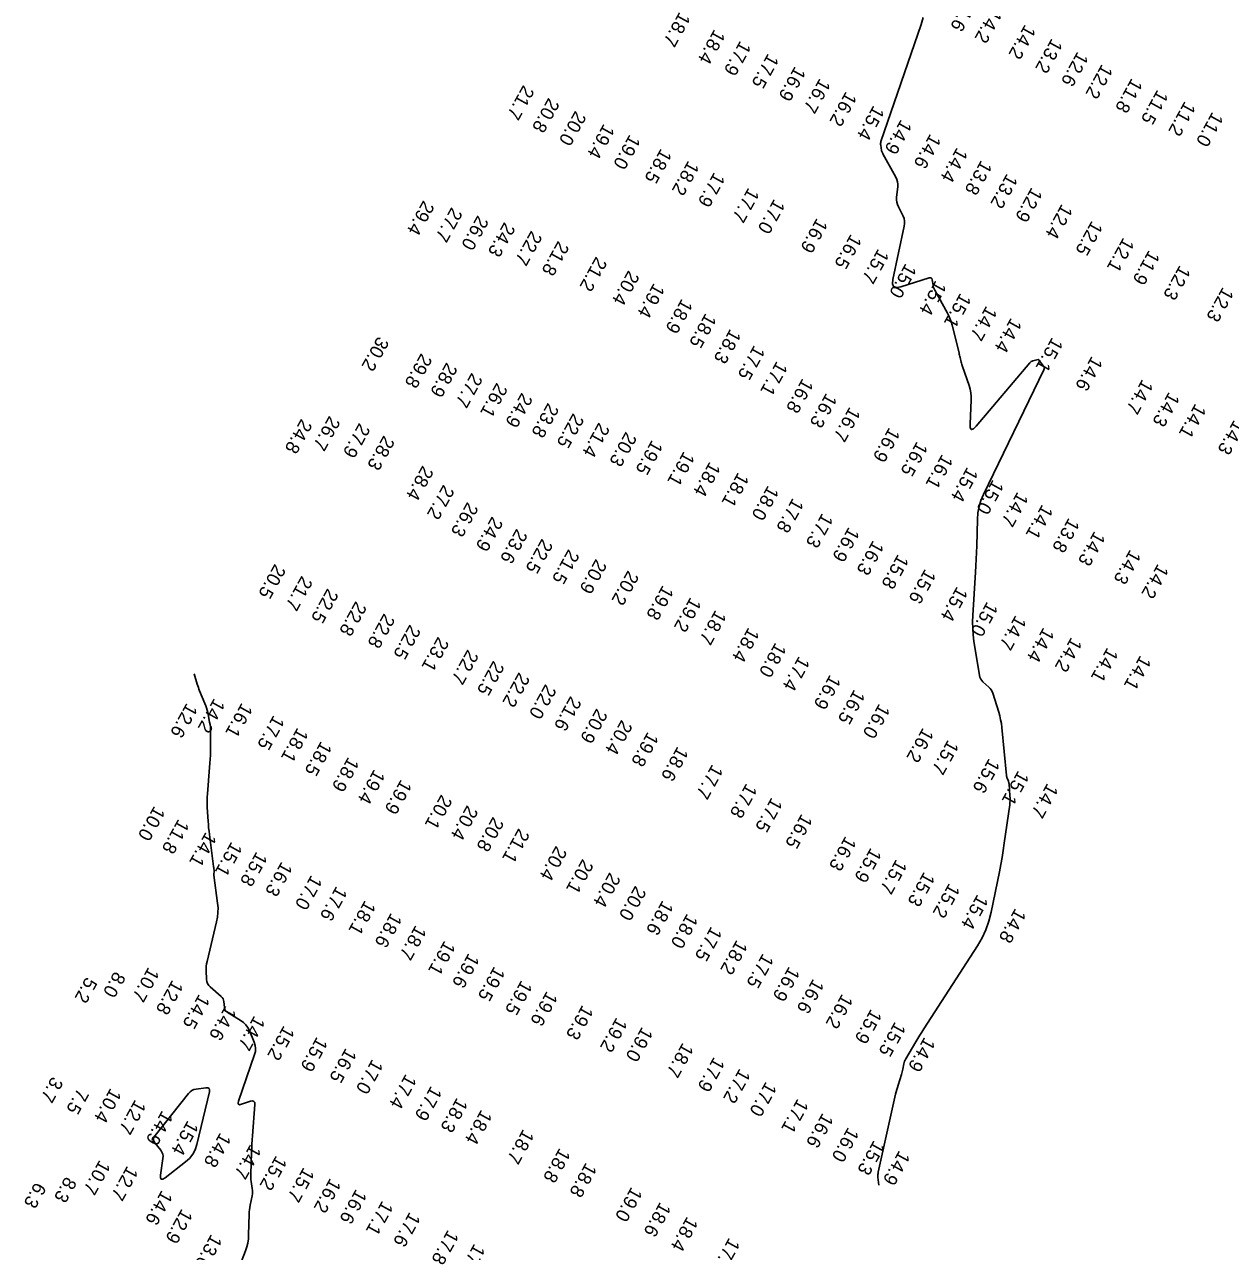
# Model space of a CAD drawing. Extents: x 988130 to 1132882, y 654656 to 841453.
# Drawn here: x 1052486.1 to 1052934.5, y 750797 to 751253.2 of the extents above; entities that cross this region are included whole.
import ezdxf

# ---------------------------------------------------------------- set-up
doc = ezdxf.new("R2010")
doc.units = 0
doc.layers.add('V-TOPO-MAJR', color=7, linetype='Continuous')
doc.layers.add('V-TOPO-SOUN', color=7, linetype='Continuous')

msp = doc.modelspace()

# ---------------------------------------------------------------- linework, layer by layer
at = {"layer": 'V-TOPO-MAJR'}
for points in [[(1052820.21, 751255.76), (1052819.46, 751253.17), (1052804.53, 751209.7), (1052804.44, 751209.36), (1052804.39, 751209.01), (1052804.38, 751208.65), (1052804.42, 751208.29), (1052804.74, 751206.36), (1052804.76, 751206.25), (1052804.79, 751206.14), (1052804.83, 751206.03), (1052804.87, 751205.93), (1052805.07, 751205.51), (1052805.12, 751205.41), (1052805.18, 751205.31), (1052805.23, 751205.21), (1052805.28, 751205.1), (1052810.04, 751196.47), (1052810.44, 751195.61), (1052810.69, 751194.72), (1052810.8, 751193.81), (1052810.77, 751192.86), (1052810.36, 751189.02), (1052810.33, 751188.07), (1052810.42, 751187.14), (1052810.66, 751186.24), (1052811.02, 751185.37), (1052812.76, 751181.9), (1052813.11, 751181.03), (1052813.3, 751180.13), (1052813.34, 751179.22), (1052813.21, 751178.28), (1052808.93, 751158.43), (1052808.8, 751156.78), (1052809.25, 751155.78), (1052810.29, 751155.41), (1052811.92, 751155.7), (1052822.49, 751159.01), (1052822.92, 751159.08), (1052823.25, 751158.99), (1052823.47, 751158.74), (1052823.59, 751158.32), (1052823.88, 751156.34), (1052823.98, 751155.86), (1052824.11, 751155.38), (1052824.29, 751154.92), (1052824.51, 751154.48), (1052829.25, 751145.91), (1052829.28, 751145.84), (1052829.32, 751145.78), (1052829.36, 751145.71), (1052829.39, 751145.64), (1052829.54, 751145.36), (1052829.58, 751145.29), (1052829.61, 751145.22), (1052829.64, 751145.15), (1052829.67, 751145.08), (1052830.52, 751142.99), (1052830.66, 751142.61), (1052830.79, 751142.23), (1052830.91, 751141.85), (1052831.01, 751141.46), (1052833.55, 751131.1), (1052833.66, 751130.68), (1052833.76, 751130.25), (1052833.86, 751129.82), (1052833.96, 751129.4), (1052834.34, 751127.69), (1052834.45, 751127.27), (1052834.56, 751126.84), (1052834.69, 751126.42), (1052834.82, 751126.01), (1052837.28, 751118.95), (1052837.67, 751117.63), (1052837.93, 751116.29), (1052838.06, 751114.93), (1052838.06, 751113.55), (1052837.66, 751104.78), (1052837.74, 751103.28), (1052838.15, 751102.63), (1052838.89, 751102.83), (1052839.97, 751103.87), (1052859.9, 751127.47), (1052860.14, 751127.71), (1052860.41, 751127.91), (1052860.71, 751128.06), (1052861.04, 751128.16), (1052862.98, 751128.61), (1052863.04, 751128.61), (1052863.09, 751128.6), (1052863.14, 751128.57), (1052863.19, 751128.53), (1052863.34, 751128.31), (1052863.38, 751128.26), (1052863.42, 751128.21), (1052863.46, 751128.15), (1052863.51, 751128.1), (1052864.97, 751126.23), (1052865.17, 751125.9), (1052865.27, 751125.55), (1052865.25, 751125.19), (1052865.12, 751124.82), (1052842.65, 751078.51), (1052841.7, 751076.27), (1052841.01, 751073.97), (1052840.57, 751071.6), (1052840.38, 751069.18), (1052840.14, 751059.35), (1052840.07, 751056.9), (1052839.97, 751054.44), (1052839.85, 751051.99), (1052839.7, 751049.53), (1052838.67, 751033.48), (1052838.58, 751031.09), (1052838.63, 751028.7), (1052838.81, 751026.33), (1052839.12, 751023.95), (1052841.17, 751011.17), (1052841.34, 751010.49), (1052841.61, 751009.86), (1052841.98, 751009.3), (1052842.46, 751008.79), (1052844.59, 751006.86), (1052845.08, 751006.36), (1052845.49, 751005.8), (1052845.83, 751005.19), (1052846.08, 751004.54), (1052848.3, 750997.55), (1052848.71, 750996.15), (1052849.03, 750994.73), (1052849.29, 750993.3), (1052849.47, 750991.86), (1052851.21, 750974.05), (1052851.24, 750973.78), (1052851.3, 750973.5), (1052851.38, 750973.23), (1052851.47, 750972.97), (1052851.9, 750971.92), (1052851.99, 750971.66), (1052852.07, 750971.39), (1052852.12, 750971.11), (1052852.15, 750970.83), (1052852.5, 750966.39), (1052852.54, 750965.55), (1052852.54, 750964.72), (1052852.49, 750963.89), (1052852.39, 750963.06), (1052850.37, 750948.78), (1052849.97, 750946.13), (1052849.54, 750943.49), (1052849.06, 750940.85), (1052848.55, 750938.22), (1052845.51, 750923.18), (1052844.67, 750919.86), (1052843.54, 750916.66), (1052842.12, 750913.58), (1052840.4, 750910.62), (1052820.51, 750879.79), (1052819.76, 750878.6), (1052819.01, 750877.41), (1052818.27, 750876.22), (1052817.55, 750875.01), (1052813.75, 750868.64), (1052813.51, 750868.2), (1052813.31, 750867.74), (1052813.15, 750867.26), (1052813.04, 750866.77), (1052812.66, 750864.77), (1052812.56, 750864.27), (1052812.44, 750863.78), (1052812.31, 750863.29), (1052812.16, 750862.8), (1052810.88, 750858.86), (1052810.62, 750858.04), (1052810.39, 750857.21), (1052810.17, 750856.38), (1052809.97, 750855.54), (1052803.53, 750826.56), (1052803.45, 750826.07), (1052803.4, 750825.59), (1052803.39, 750825.1), (1052803.42, 750824.61), (1052803.7, 750821.66)], [(1052564, 750786.36), (1052568.22, 750797.23), (1052568.72, 750798.69), (1052569.08, 750800.17), (1052569.31, 750801.69), (1052569.42, 750803.23), (1052569.59, 750810.88), (1052569.63, 750811.71), (1052569.7, 750812.54), (1052569.81, 750813.36), (1052569.96, 750814.18), (1052570.7, 750817.76), (1052570.81, 750818.42), (1052570.86, 750819.08), (1052570.85, 750819.75), (1052570.77, 750820.41), (1052570.37, 750823.08), (1052570.28, 750823.75), (1052570.23, 750824.42), (1052570.21, 750825.09), (1052570.21, 750825.76), (1052570.5, 750833.8), (1052570.56, 750835.36), (1052570.64, 750836.92), (1052570.74, 750838.48), (1052570.85, 750840.05), (1052571.74, 750851.62), (1052571.69, 750852.37), (1052571.41, 750852.82), (1052570.9, 750852.99), (1052570.16, 750852.85), (1052566.74, 750851.73), (1052566.03, 750851.6), (1052565.61, 750851.74), (1052565.47, 750852.17), (1052565.62, 750852.88), (1052571.65, 750870.22), (1052571.94, 750871.37), (1052572.02, 750872.52), (1052571.87, 750873.66), (1052571.5, 750874.8), (1052569.57, 750879.37), (1052569.04, 750880.41), (1052568.37, 750881.34), (1052567.56, 750882.14), (1052566.61, 750882.83), (1052561.47, 750885.99), (1052561.04, 750886.32), (1052560.72, 750886.72), (1052560.51, 750887.18), (1052560.4, 750887.71), (1052560.2, 750889.96), (1052560.1, 750890.5), (1052559.91, 750890.99), (1052559.62, 750891.44), (1052559.24, 750891.83), (1052555.14, 750895.37), (1052554.58, 750895.95), (1052554.17, 750896.61), (1052553.9, 750897.34), (1052553.79, 750898.14), (1052553.64, 750901.48), (1052553.63, 750902.32), (1052553.68, 750903.15), (1052553.79, 750903.97), (1052553.95, 750904.79), (1052557.53, 750919.56), (1052557.86, 750921.3), (1052558.03, 750923.05), (1052558.04, 750924.81), (1052557.88, 750926.58), (1052556.47, 750936.91), (1052556.45, 750937.06), (1052556.45, 750937.2), (1052556.46, 750937.35), (1052556.49, 750937.5), (1052556.62, 750938.09), (1052556.64, 750938.23), (1052556.65, 750938.38), (1052556.64, 750938.53), (1052556.63, 750938.68), (1052556.49, 750939.44), (1052556.46, 750939.62), (1052556.43, 750939.8), (1052556.4, 750939.98), (1052556.38, 750940.16), (1052554.84, 750952.03), (1052554.69, 750953.28), (1052554.55, 750954.54), (1052554.44, 750955.8), (1052554.35, 750957.07), (1052554.02, 750962.12), (1052553.96, 750963.39), (1052553.95, 750964.65), (1052553.99, 750965.91), (1052554.07, 750967.18), (1052554.93, 750977.02), (1052555.05, 750978.52), (1052555.13, 750980.03), (1052555.19, 750981.53), (1052555.21, 750983.03), (1052555.27, 750990.26), (1052555.25, 750991.16), (1052555.19, 750992.05), (1052555.07, 750992.94), (1052554.92, 750993.83), (1052554.19, 750997.36), (1052553.98, 750998.23), (1052553.74, 750999.09), (1052553.46, 750999.95), (1052553.14, 751000.78), (1052551.2, 751005.49), (1052550.96, 751006.11), (1052550.73, 751006.73), (1052550.51, 751007.36), (1052550.31, 751007.99), (1052549.13, 751011.8)]]:
    msp.add_lwpolyline(points, dxfattribs=at)
msp.add_lwpolyline([(1052548.33, 750856.86), (1052547.64, 750856.38), (1052547.04, 750855.75), (1052534.61, 750840.13), (1052534.2, 750839.46), (1052534.07, 750838.78), (1052534.2, 750838.09), (1052534.6, 750837.41), (1052536.73, 750834.68), (1052537.19, 750833.97), (1052537.47, 750833.22), (1052537.6, 750832.43), (1052537.56, 750831.6), (1052536.68, 750825.45), (1052536.64, 750824.41), (1052536.92, 750823.89), (1052537.5, 750823.91), (1052538.39, 750824.45), (1052545.97, 750830.31), (1052547.44, 750831.64), (1052548.62, 750833.16), (1052549.52, 750834.87), (1052550.14, 750836.76), (1052554.85, 750856.32), (1052554.93, 750857.07), (1052554.72, 750857.57), (1052554.25, 750857.82), (1052553.49, 750857.83), (1052549.94, 750857.38), (1052549.09, 750857.19)], close=True, dxfattribs=at)

# ---------------------------------------------------------------- texts
at = {"layer": 'V-TOPO-SOUN'}
for s, p in [('14.6 ', (1052836.46, 751263.84)), ('14.2 ', (1052845.5, 751259.48)), ('18.7 ', (1052729.64, 751258.15)), ('18.4 ', (1052742.6, 751251.7)), ('14.2 ', (1052858.09, 751253.48)), ('17.9 ', (1052752.21, 751247.41)), ('13.2 ', (1052868.03, 751248.29)), ('17.5 ', (1052762.55, 751242.68)), ('12.6 ', (1052877.64, 751243.4)), ('16.9 ', (1052772.55, 751237.92)), ('12.2 ', (1052886.71, 751238.75)), ('21.7 ', (1052671.57, 751230.96)), ('16.7 ', (1052781.77, 751233.45)), ('11.8 ', (1052897.77, 751233.52)), ('16.2 ', (1052791.52, 751228.55)), ('11.5 ', (1052907.33, 751229.23)), ('20.8 ', (1052680.94, 751226.2)), ('15.4 ', (1052801.78, 751223.39)), ('11.2 ', (1052917.51, 751224.93)), ('20.0 ', (1052690.9, 751221.38)), ('14.9 ', (1052812, 751218.17)), ('11.0 ', (1052927.79, 751221)), ('19.4 ', (1052701.48, 751216.55)), ('14.6 ', (1052822.85, 751212.83)), ('19.0 ', (1052711.1, 751212.57)), ('18.5 ', (1052722.74, 751207.34)), ('14.4 ', (1052832.8, 751207.74)), ('18.2 ', (1052732.91, 751202.86)), ('13.8 ', (1052841.82, 751203.02)), ('17.9 ', (1052742.53, 751198.54)), ('13.2 ', (1052851.37, 751198.02)), ('17.7 ', (1052755.27, 751192.8)), ('12.9 ', (1052860.56, 751192.93)), ('29.4 ', (1052634.41, 751188.06)), ('27.7 ', (1052644.87, 751185.52)), ('17.0 ', (1052764.83, 751188.61)), ('12.4 ', (1052871.78, 751186.74)), ('26.0 ', (1052654.6, 751182.52)), ('16.9 ', (1052780.7, 751181.47)), ('24.3 ', (1052664.51, 751179.98)), ('22.7 ', (1052674.51, 751176.82)), ('12.5 ', (1052882.96, 751180.52)), ('21.8 ', (1052684.52, 751173)), ('16.5 ', (1052793.34, 751175.55)), ('12.1 ', (1052894.68, 751174.26)), ('21.2 ', (1052698.63, 751167.17)), ('15.7 ', (1052803.51, 751170.11)), ('11.9 ', (1052904.2, 751169.6)), ('15.0 ', (1052813.74, 751164.69)), ('12.3 ', (1052915.63, 751163.96)), ('20.4 ', (1052710.66, 751162.06)), ('15.4 ', (1052824.87, 751158.34)), ('19.4 ', (1052720.11, 751157.32)), ('15.1 ', (1052834.07, 751153.64)), ('12.3 ', (1052931.66, 751155.85)), ('18.9 ', (1052730.5, 751151.53)), ('18.5 ', (1052739.35, 751146.15)), ('14.7 ', (1052843.72, 751148.85)), ('14.4 ', (1052852.89, 751144.42)), ('18.3 ', (1052748.49, 751140.31)), ('30.2 ', (1052617.53, 751137.54)), ('15.1 ', (1052868.2, 751137.17)), ('29.8 ', (1052633.59, 751131.24)), ('17.5 ', (1052757.41, 751134.25)), ('28.9 ', (1052643.02, 751127.83)), ('17.1 ', (1052765.8, 751128.31)), ('14.6 ', (1052882.94, 751130.19)), ('27.7 ', (1052652.36, 751123.96)), ('16.8 ', (1052775.39, 751121.92)), ('14.7 ', (1052901.73, 751121.57)), ('26.1 ', (1052661.66, 751120.27)), ('24.9 ', (1052670.97, 751116.58)), ('23.8 ', (1052680.73, 751112.78)), ('16.3 ', (1052784.2, 751116.45)), ('14.3 ', (1052911.61, 751116.85)), ('14.1 ', (1052921.44, 751112.53)), ('26.7 ', (1052599.43, 751107.96)), ('22.5 ', (1052690.08, 751108.93)), ('16.7 ', (1052792.89, 751111.3)), ('24.8 ', (1052589.01, 751106.86)), ('27.9 ', (1052610.56, 751105.3)), ('21.4 ', (1052699.62, 751105.49)), ('16.9 ', (1052807.62, 751103.68)), ('14.3 ', (1052935.83, 751106.45)), ('28.3 ', (1052619.66, 751100.67)), ('20.3 ', (1052709.69, 751102.07)), ('19.5 ', (1052719.41, 751099.01)), ('19.1 ', (1052731.25, 751094.78)), ('16.5 ', (1052817.93, 751098.46)), ('28.4 ', (1052634.12, 751089.48)), ('18.4 ', (1052740.86, 751090.93)), ('16.1 ', (1052827.28, 751093.72)), ('18.1 ', (1052751.43, 751086.95)), ('15.4 ', (1052836.64, 751088.94)), ('27.2 ', (1052641.86, 751082.38)), ('18.0 ', (1052762.55, 751082.07)), ('15.0 ', (1052846.16, 751084.29)), ('26.3 ', (1052650.77, 751075.93)), ('17.8 ', (1052771.77, 751077.43)), ('14.7 ', (1052855.32, 751079.72)), ('17.3 ', (1052782.73, 751071.82)), ('14.1 ', (1052864.5, 751075.02)), ('24.9 ', (1052659.94, 751070.55)), ('13.8 ', (1052874.36, 751070.04)), ('23.6 ', (1052669.06, 751065.99)), ('22.5 ', (1052678.49, 751062.3)), ('16.9 ', (1052792.55, 751066.62)), ('14.3 ', (1052883.93, 751065.1)), ('21.5 ', (1052688.35, 751058.37)), ('16.3 ', (1052801.61, 751061.66)), ('14.3 ', (1052897.18, 751058.26)), ('20.9 ', (1052698.55, 751054.75)), ('15.8 ', (1052810.87, 751056.52)), ('20.5 ', (1052579.16, 751052.9)), ('21.7 ', (1052589.16, 751048.48)), ('20.2 ', (1052710.47, 751050.48)), ('15.6 ', (1052820.95, 751051.06)), ('14.2 ', (1052907.5, 751052.95)), ('22.5 ', (1052598.76, 751043.82)), ('19.8 ', (1052723.42, 751044.98)), ('15.4 ', (1052832.82, 751044.53)), ('19.2 ', (1052733.7, 751040.52)), ('22.8 ', (1052609.26, 751039.05)), ('18.7 ', (1052743.03, 751035.82)), ('15.0 ', (1052844.02, 751038.89)), ('22.8 ', (1052619.77, 751034.5)), ('22.5 ', (1052629.34, 751030.37)), ('14.7 ', (1052854.6, 751033.84)), ('23.1 ', (1052639.86, 751025.83)), ('18.4 ', (1052755.3, 751029.32)), ('14.4 ', (1052864.96, 751029.3)), ('22.7 ', (1052650.86, 751021.08)), ('18.0 ', (1052765.32, 751023.69)), ('14.2 ', (1052875.3, 751025.66)), ('14.1 ', (1052888.73, 751021.86)), ('22.5 ', (1052660.43, 751016.94)), ('17.4 ', (1052774.07, 751018.64)), ('14.1 ', (1052900.98, 751018.92)), ('22.2 ', (1052669.92, 751012.6)), ('22.0 ', (1052679.79, 751008.22)), ('16.9 ', (1052785.6, 751011.75)), ('14.2 ', (1052556.62, 751002.98)), ('21.6 ', (1052689.11, 751003.77)), ('16.5 ', (1052794.62, 751006.26)), ('12.6 ', (1052546.41, 751001.22)), ('16.1 ', (1052566.88, 751001.28)), ('20.9 ', (1052698.81, 750999.16)), ('16.0 ', (1052803.88, 751000.97)), ('17.5 ', (1052578.74, 750996.71)), ('20.4 ', (1052708.08, 750994.94)), ('18.1 ', (1052587.6, 750992.04)), ('19.8 ', (1052717.84, 750990.48)), ('16.2 ', (1052820.14, 750992.01)), ('18.5 ', (1052596.37, 750987.03)), ('18.6 ', (1052728.92, 750985.07)), ('15.7 ', (1052829.46, 750987.54)), ('18.9 ', (1052606.48, 750981.14)), ('15.6 ', (1052844.73, 750980.63)), ('19.4 ', (1052616.13, 750976.57)), ('17.7 ', (1052741.82, 750978.4)), ('15.1 ', (1052855.58, 750976.09)), ('19.9 ', (1052626.08, 750972.77)), ('17.8 ', (1052754.49, 750971.32)), ('14.7 ', (1052866.42, 750971.39)), ('20.1 ', (1052641.06, 750967.17)), ('10.0 ', (1052534.36, 750962.94)), ('20.4 ', (1052650.69, 750963.2)), ('17.5 ', (1052763.89, 750966.1)), ('11.8 ', (1052543.31, 750958.06)), ('20.8 ', (1052660.29, 750958.88)), ('16.5 ', (1052775.05, 750960.03)), ('14.1 ', (1052553.49, 750953.23)), ('21.1 ', (1052669.83, 750954.61)), ('15.1 ', (1052563.04, 750949.64)), ('20.4 ', (1052683.74, 750948.11)), ('16.3 ', (1052791.35, 750951.7)), ('15.8 ', (1052572.37, 750945.96)), ('15.9 ', (1052800.73, 750947.38)), ('16.3 ', (1052581.7, 750942.24)), ('20.1 ', (1052693.59, 750943.2)), ('15.7 ', (1052810.21, 750943.13)), ('17.0 ', (1052592.75, 750937.27)), ('20.4 ', (1052703.65, 750938.23)), ('15.3 ', (1052820.57, 750938.44)), ('17.6 ', (1052602.07, 750933.13)), ('20.0 ', (1052713.2, 750933.27)), ('15.2 ', (1052829.89, 750934.2)), ('15.4 ', (1052840.41, 750930.05)), ('18.1 ', (1052612.69, 750927.85)), ('18.6 ', (1052723.34, 750927.83)), ('18.6 ', (1052622.41, 750923.21)), ('18.0 ', (1052732.47, 750922.91)), ('14.8 ', (1052854.49, 750924.9)), ('18.7 ', (1052631.52, 750918.61)), ('17.5 ', (1052741.44, 750918.15)), ('19.1 ', (1052642.29, 750912.88)), ('18.2 ', (1052750.91, 750913.14)), ('19.6 ', (1052651.21, 750908.19)), ('17.5 ', (1052760.64, 750908.11)), ('10.7 ', (1052532.17, 750903.01)), ('19.5 ', (1052660.76, 750903.29)), ('16.9 ', (1052770.35, 750903.22)), ('5.2', (1052509.05, 750899.35)), ('8.0', (1052519.59, 750901.44)), ('12.8 ', (1052541.08, 750898.25)), ('19.5 ', (1052670.87, 750898.15)), ('16.6 ', (1052779.35, 750898.69)), ('19.6 ', (1052680.3, 750894.07)), ('14.5 ', (1052551, 750892.98)), ('19.3 ', (1052693.56, 750888.93)), ('16.2 ', (1052790.09, 750893.06)), ('14.6 ', (1052560.85, 750888.69)), ('14.7 ', (1052571.54, 750884.95)), ('15.9 ', (1052800.85, 750887.46)), ('15.2 ', (1052582.5, 750881.26)), ('19.2 ', (1052706.21, 750884.29)), ('19.0 ', (1052715.71, 750880.8)), ('15.5 ', (1052809.76, 750882.7)), ('15.9 ', (1052594.8, 750877.08)), ('14.9 ', (1052820.71, 750877.02)), ('16.5 ', (1052605.56, 750872.92)), ('18.7 ', (1052730.84, 750874.91)), ('17.0 ', (1052615.41, 750868.79)), ('17.9 ', (1052742.44, 750869.59)), ('3.7', (1052496.38, 750862.32)), ('17.4 ', (1052627.85, 750863.28)), ('17.2 ', (1052751.98, 750865.31)), ('7.5', (1052505.93, 750857.96)), ('10.4 ', (1052518.09, 750858.05)), ('17.9 ', (1052637.26, 750858.84)), ('17.0 ', (1052761.76, 750860.42)), ('12.7 ', (1052527.25, 750853.77)), ('18.3 ', (1052646.89, 750854.46)), ('17.1 ', (1052773.58, 750854.11)), ('14.9 ', (1052537.29, 750849.72)), ('18.4 ', (1052655.94, 750850.02)), ('16.6 ', (1052782.84, 750848.77)), ('15.4 ', (1052546.79, 750846.01)), ('16.0 ', (1052792.33, 750843.48)), ('14.8 ', (1052558.88, 750841.49)), ('18.7 ', (1052671.53, 750842.76)), ('14.7 ', (1052570.09, 750837.14)), ('18.8 ', (1052685.05, 750835.77)), ('15.3 ', (1052801.9, 750838.62)), ('14.9 ', (1052811.34, 750834.85)), ('10.7 ', (1052514.02, 750831.33)), ('15.2 ', (1052579.65, 750832.93)), ('18.8 ', (1052694.87, 750830.34)), ('12.7 ', (1052524.32, 750829.15)), ('15.7 ', (1052589.88, 750828.58)), ('6.3', (1052490.13, 750823.07)), ('8.3', (1052501.4, 750825.13)), ('16.2 ', (1052599.76, 750824.54)), ('16.6 ', (1052609.37, 750820.48)), ('19.0 ', (1052711.79, 750821.31)), ('14.6 ', (1052537.13, 750820.06)), ('17.1 ', (1052619.14, 750816.16)), ('12.9 ', (1052544.58, 750813.18)), ('17.6 ', (1052629.3, 750811.96)), ('18.6 ', (1052722.43, 750815.69)), ('18.4 ', (1052732.48, 750810.28)), ('13.6 ', (1052555.54, 750803.73)), ('17.8 ', (1052643.54, 750805.32)), ('17.9 ', (1052748.08, 750802.38)), ('17.9 ', (1052653.35, 750800.21))]:
    msp.add_text(s, height=5, rotation=241, dxfattribs=at).set_placement(p)

doc.saveas('drawing.dxf')
